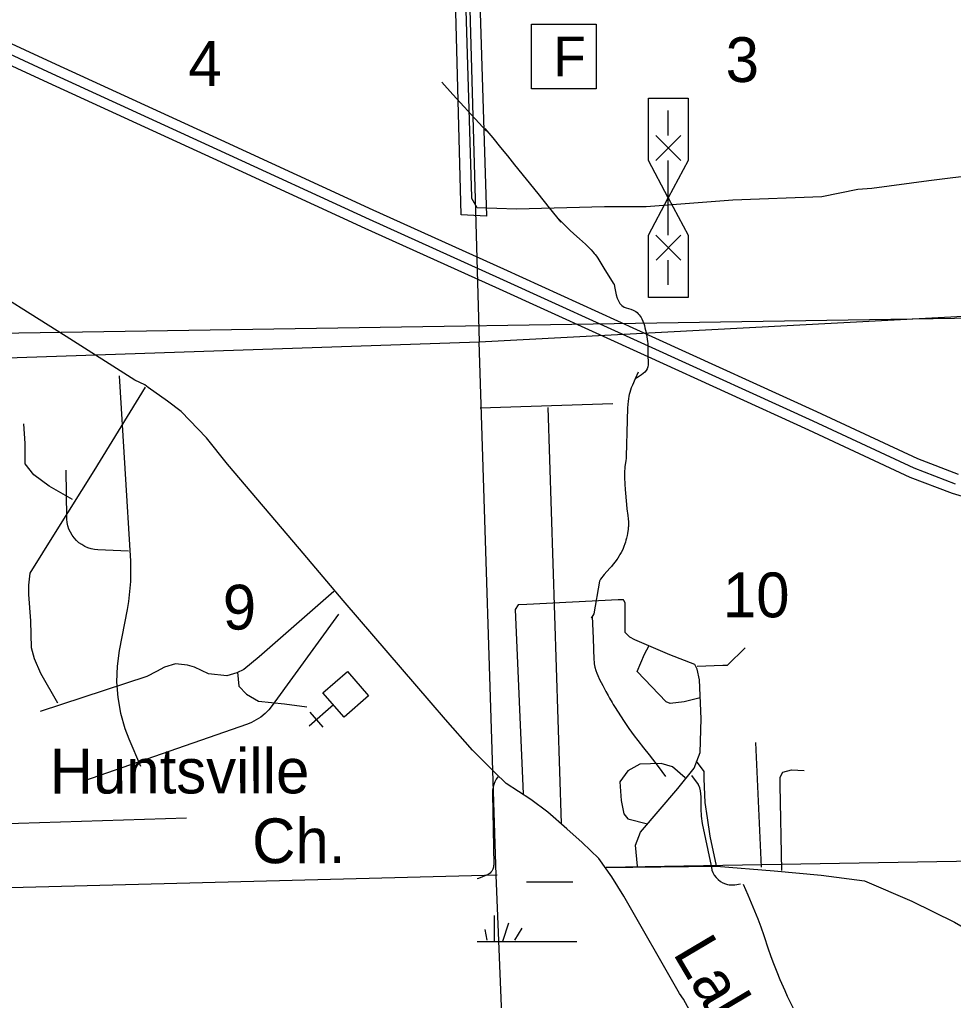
# Model space of a CAD drawing. Extents: x 2480962 to 2688785, y 277103 to 599240.
# Drawn here: x 2528937 to 2538319, y 452337 to 462187 of the extents above; entities that cross this region are included whole.
import ezdxf

# ---------------------------------------------------------------- set-up
doc = ezdxf.new("R2010")
doc.units = 0
for name, color, linetype in [('County Roads Related Text', 7, 'Continuous'), ('County Routes Highway Center Lines', 7, 'Continuous'), ('Culture', 7, 'Continuous'), ('Culture Text', 7, 'Continuous'), ('Divided_Highway', 7, 'Continuous'), ('Interstate Divided Highway Outline and Fill', 7, 'Continuous'), ('Interstate Highway Center Lines', 7, 'Continuous'), ('Level 31', 7, 'Continuous'), ('Local Roads Improved', 7, 'Continuous'), ('Local Roads Paved', 7, 'Continuous'), ('Local Roads Related Cells', 7, 'Continuous'), ('Local Roads Unimproved', 7, 'Continuous'), ('Narrow River Creek and Branch and Slough', 7, 'Continuous'), ('Section Lines', 7, 'Continuous'), ('Section Numbers', 7, 'Continuous'), ('Swamps', 7, 'Continuous')]:
    doc.layers.add(name, color=color, linetype=linetype)

msp = doc.modelspace()

# ---------------------------------------------------------------- linework, layer by layer
at = {"layer": 'County Routes Highway Center Lines'}
msp.add_lwpolyline([(2535968.493, 451687.718), (2535606.459, 452348.574), (2535566.233, 452406.04), (2535008.815, 453382.957), (2534888.137, 453578.341), (2534755.966, 453762.231), (2534589.315, 453923.135), (2534434.158, 454061.053), (2534244.521, 454227.704), (2534072.124, 454354.128), (2533825.021, 454515.032), (2533710.089, 454624.217), (2533485.973, 454848.334), (2533215.884, 455158.649), (2533072.22, 455325.299), (2532187.247, 456353.936), (2531750.508, 456871.128), (2531026.439, 457721.621), (2530813.816, 457985.963), (2530560.967, 458250.305), (2530423.049, 458353.744), (2530227.666, 458491.661), (2530193.186, 458520.394), (2530095.494, 458566.367), (2529405.906, 459003.107), (2528434.734, 459612.243)], dxfattribs=at)
at = {"layer": 'Culture'}
for p, q in [((2532091.487, 455303.964), (2531846.369, 455090.327)), ((2531987.571, 455080.743), (2531856.068, 455231.623))]:
    msp.add_line(p, q, dxfattribs=at)
for points in [[(2534080.549, 462142.137), (2534730.549, 462142.137), (2534730.549, 461492.137), (2534080.549, 461492.137)], [(2532198.257, 455181.461), (2531984.717, 455426.468), (2532229.723, 455640.006), (2532443.263, 455395)]]:
    msp.add_lwpolyline(points, close=True, dxfattribs=at)
at = {"layer": 'Divided_Highway'}
msp.add_line((2521075.087, 458914.627), (2560538.616, 459542.689), dxfattribs=at)
at = {"layer": 'Interstate Divided Highway Outline and Fill'}
for points in [[(2538370.135, 457619.76), (2537960.897, 457777.159), (2536947.169, 458248.104), (2535330.098, 458984.591), (2533801.248, 459680.978), (2532488.853, 460273.157), (2530960.453, 460977.341), (2529303.735, 461737.67), (2527742.999, 462458.01), (2526308.301, 463115.246), (2525087.263, 463613.301), (2524641.526, 463767.283), (2524116.191, 463912.76), (2522969.19, 464177.453), (2521280.303, 464553.65), (2519912.395, 464865.629), (2518232.087, 465265.703), (2516750.735, 465618.024)], [(2516705.801, 465423.132), (2518185.786, 465071.136), (2519866.996, 464670.848), (2521236.324, 464358.545), (2522924.962, 463982.403), (2524066.994, 463718.857), (2524582.129, 463576.204), (2525016.79, 463426.049), (2526228.85, 462931.656), (2527659.445, 462276.299), (2529220.119, 461555.988), (2530876.897, 460795.631), (2532405.877, 460091.179), (2533718.667, 459498.823), (2535247.198, 458802.581), (2536863.587, 458066.404), (2537882.777, 457592.922), (2538305.915, 457430.177), (2538721.59, 457307.92)]]:
    msp.add_lwpolyline(points, dxfattribs=at)
at = {"layer": 'Interstate Highway Center Lines'}
msp.add_lwpolyline([(2516728.268, 465520.578), (2518208.937, 465168.419), (2519889.695, 464768.239), (2521258.313, 464456.098), (2522947.076, 464079.928), (2524091.593, 463815.809), (2524611.827, 463671.744), (2525052.026, 463519.675), (2526268.575, 463023.451), (2527701.222, 462367.155), (2529261.927, 461646.829), (2530918.675, 460886.486), (2532447.365, 460182.168), (2533759.958, 459589.901), (2535288.648, 458893.586), (2536905.378, 458157.254), (2537921.837, 457685.041), (2538338.025, 457524.968)], dxfattribs=at)
at = {"layer": 'Level 31'}
msp.add_lwpolyline([(2533228.027, 465702.269), (2533458.244, 465702.269), (2533627.878, 460213.411), (2533373.427, 460225.528)], close=True, dxfattribs=at)
at = {"layer": 'Local Roads Improved'}
for p, q in [((2534897.992, 458327.541), (2533563.831, 458285.556)), ((2534382.439, 454112.772), (2534246.001, 458289.842)), ((2536391.255, 453675.454), (2536333.822, 454927.497)), ((2528017.499, 454088.973), (2530613.478, 454169.379))]:
    msp.add_line(p, q, dxfattribs=at)
for points in [[(2536101.919, 460374.296), (2535231.579, 460306.176), (2534814.922, 460306.176)], [(2535143.433, 453684.052), (2535123.747, 453894.402), (2535175.466, 454026.573), (2535548.993, 454463.313), (2535715.644, 454670.19), (2535773.11, 454825.347), (2535784.603, 455164.395), (2535767.363, 455555.162), (2535744.377, 455664.347), (2535721.39, 455710.32), (2535468.541, 455808.011), (2535118, 455957.422), (2535066.281, 455986.155), (2535020.308, 456032.128), (2535020.308, 456290.724), (2535020.308, 456330.95), (2535008.815, 456353.936), (2535003.069, 456359.683), (2534951.349, 456359.683), (2534031.898, 456313.71), (2533945.699, 456307.963), (2533916.966, 456261.991), (2533997.418, 454411.594)], [(2535623.699, 454572.498), (2535497.274, 454681.683), (2535382.343, 454716.162), (2535169.719, 454710.416), (2535049.041, 454641.457), (2534968.589, 454532.272), (2534980.082, 454342.635), (2535008.815, 454210.464), (2535049.041, 454158.745), (2535246.325, 454109.424)], [(2535939.76, 453687.526), (2535876.548, 453986.347), (2535847.815, 454170.238), (2535824.829, 454325.395), (2535813.336, 454561.005), (2535813.336, 454635.71), (2535738.63, 454739.149)]]:
    msp.add_lwpolyline(points, dxfattribs=at)
at = {"layer": 'Local Roads Paved'}
msp.add_line((2534819.42, 453672.293), (2535937.52, 453684.919), dxfattribs=at)
for points in [[(2533479.481, 460402.327), (2533329.911, 465380.851), (2533361.962, 465583.838), (2533597, 465615.889), (2536652.488, 465690.673), (2537592.639, 465712.041), (2537752.892, 465658.623), (2538906.713, 465028.295), (2539034.915, 464964.194), (2539141.75, 464964.194), (2539216.535, 464964.194), (2539857.547, 465348.801)], [(2542006.388, 461919.69), (2541580.073, 461919.69), (2541388.231, 461898.374), (2541334.941, 461866.401), (2541228.362, 461759.822), (2541004.547, 461376.138), (2540812.705, 461152.322), (2540652.837, 461024.428), (2540471.652, 460981.796), (2540024.021, 460864.559), (2539533.758, 460747.323), (2539000.864, 460651.402), (2538585.206, 460630.086), (2538073.628, 460566.138), (2537498.102, 460491.533), (2537359.549, 460480.875), (2536997.181, 460406.27), (2536101.919, 460374.296)], [(2529322.359, 455321.658), (2529150.234, 455621.282), (2529086.485, 455767.907), (2529054.61, 455876.281), (2529048.235, 456150.406), (2529029.11, 456411.78), (2529029.11, 456507.405), (2529041.86, 456628.529), (2529296.859, 457036.528), (2529685.733, 457654.902), (2530202.107, 458496.4)], [(2529468.984, 457368.028), (2529233.109, 457501.902), (2529080.11, 457616.652), (2528990.86, 457725.027), (2528990.86, 457929.026), (2528978.11, 458126.651)], [(2532095.477, 456443.655), (2531343.229, 455787.032), (2531190.23, 455659.532), (2531120.105, 455627.657), (2531018.105, 455595.782), (2530833.23, 455614.907), (2530692.981, 455685.032), (2530622.856, 455704.157), (2530501.731, 455716.907), (2530393.356, 455685.032), (2530310.482, 455640.407), (2530214.857, 455589.407), (2529143.859, 455238.783)], [(2531126.48, 455634.032), (2531139.23, 455493.782), (2531215.729, 455410.907), (2531336.854, 455340.783), (2531598.229, 455315.283), (2531821.353, 455283.408)], [(2535937.52, 453684.919), (2536517.116, 453636.297), (2536990.445, 453592.769), (2537424.794, 453537.373), (2537900.395, 453331.676), (2538330.01, 453122.61), (2538623.992, 452950.343)]]:
    msp.add_lwpolyline(points, dxfattribs=at)
at = {"layer": 'Local Roads Related Cells'}
for p, q in [((2535253.789, 460772.606), (2535253.789, 461397.606)), ((2535253.789, 461397.606), (2535653.789, 461397.606)), ((2535653.789, 461397.606), (2535653.789, 460772.606)), ((2535453.788, 461022.606), (2535453.788, 461272.606)), ((2535328.788, 461022.606), (2535578.788, 460772.606)), ((2535328.788, 460772.606), (2535578.788, 461022.606)), ((2535453.788, 460397.607), (2535253.789, 460772.606)), ((2535653.789, 460772.606), (2535453.788, 460397.607)), ((2535453.788, 460022.608), (2535453.788, 460772.606)), ((2535253.789, 460022.608), (2535453.788, 460397.607)), ((2535453.788, 460397.607), (2535653.789, 460022.608)), ((2535253.789, 459397.608), (2535253.789, 460022.608)), ((2535328.788, 460022.608), (2535578.788, 459772.608)), ((2535331.097, 459772.608), (2535581.097, 460022.608)), ((2535653.789, 460022.608), (2535653.789, 459397.608)), ((2535453.788, 459522.608), (2535453.788, 459772.608)), ((2535653.789, 459397.608), (2535253.789, 459397.608))]:
    msp.add_line(p, q, dxfattribs=at)
at = {"layer": 'Local Roads Unimproved'}
for points in [[(2534814.922, 460306.176), (2533928.189, 460284.808), (2533532.898, 460295.492), (2533479.481, 460391.644), (2533479.16, 460413.001)], [(2535773.11, 455377.018), (2535612.205, 455336.792), (2535474.288, 455319.553), (2535434.062, 455336.792), (2535140.986, 455641.361), (2535215.692, 455813.758), (2535261.664, 455899.957)], [(2535744.377, 455693.08), (2536002.973, 455704.573), (2536048.945, 455704.573), (2536227.089, 455876.97)], [(2536594.87, 453641.553), (2536577.63, 454497.793), (2536577.63, 454578.245), (2536606.363, 454629.964), (2536692.561, 454652.95), (2536818.986, 454647.203)]]:
    msp.add_lwpolyline(points, dxfattribs=at)
at = {"layer": 'Narrow River Creek and Branch and Slough'}
for p, q in [((2535756.93, 454505.383), (2535690.006, 454596.918)), ((2535783.022, 454265.016), (2535783.716, 454380.672)), ((2535888.358, 453689.565), (2535798.507, 454113.035))]:
    msp.add_line(p, q, dxfattribs=at)
for points in [[(2533177.48, 461558.838), (2533289.788, 461435.502), (2533402.096, 461312.166), (2533514.403, 461188.83), (2533626.711, 461065.493)], [(2533612.431, 461093.709), (2533691.265, 460999.055), (2533769.68, 460904.056), (2533839.713, 460817.311), (2533908.871, 460729.875)], [(2533908.871, 460729.875), (2534025.377, 460585.755), (2534141.883, 460441.634), (2534258.388, 460297.513), (2534374.894, 460153.391)], [(2534331.358, 460207.261), (2534359.028, 460178.08), (2534401.091, 460134.912), (2534443.765, 460092.358), (2534465.314, 460071.683), (2534503.982, 460036.551), (2534562.908, 459984.807), (2534592.142, 459958.631), (2534620.825, 459931.8), (2534654.501, 459898.985), (2534679.157, 459873.742), (2534696.974, 459854.244), (2534709.815, 459839.215), (2534719.092, 459827.675), (2534732.351, 459809.882), (2534744.706, 459791.438), (2534818.087, 459673.98), (2534891.305, 459556.471), (2534901.003, 459541.046), (2534910.7, 459525.62)], [(2535151.025, 458644.838), (2535122.335, 458579.915), (2535093.646, 458514.993), (2535082.613, 458487.993), (2535074.159, 458463.836), (2535067.663, 458442.354), (2535062.658, 458423.333), (2535058.792, 458406.546), (2535053.157, 458376.918), (2535049.86, 458354.547), (2535046.377, 458320.874), (2535044.606, 458287.211), (2535041.38, 458163.131), (2535038.182, 458039.053), (2535034.923, 457920.247), (2535031.581, 457801.447), (2535030.298, 457779.56), (2535028.294, 457760.45), (2535018.649, 457693.732), (2535016.485, 457677.063), (2535014.128, 457652.039), (2535013.508, 457639.512), (2535013.358, 457626.973), (2535014.158, 457588.123), (2535017.442, 457520.056), (2535021.075, 457468.978), (2535034.405, 457315.956), (2535038.792, 457272.477), (2535046.519, 457207.296), (2535050.147, 457174.709), (2535053.16, 457142.117), (2535054.032, 457124.947), (2535054.035, 457109.917), (2535053.508, 457096.762), (2535052.677, 457085.249), (2535050.479, 457065.1), (2535048.287, 457049.988), (2535044.281, 457027.323), (2535039.603, 457004.667), (2535033.8, 456979.471), (2535028.213, 456957.694), (2535022.868, 456938.856), (2535017.795, 456922.545), (2535007.914, 456894.413), (2534999.565, 456873.673), (2534992.722, 456858.331), (2534981.434, 456835.671), (2534968.816, 456813.456), (2534960.98, 456800.813), (2534946.852, 456779.273), (2534935.932, 456763.505), (2534919.081, 456740.277), (2534901.727, 456717.304), (2534884.316, 456695.751), (2534868.362, 456677.427), (2534811.408, 456614.252), (2534797.863, 456598.003), (2534788.124, 456585.529), (2534774.38, 456566.218), (2534761.914, 456546.016), (2534704.818, 456219.65), (2534679.597, 456175.157)], [(2534690.225, 456193.906), (2534698.296, 455976.301), (2534706.366, 455758.697), (2534707.832, 455737.437), (2534710.369, 455717.706), (2534713.696, 455699.374), (2534717.588, 455682.327), (2534726.705, 455650.707), (2534736.391, 455623.383), (2534745.97, 455599.716), (2534764.706, 455558.783), (2534795.835, 455498.368), (2534827.96, 455438.855), (2534848.87, 455400.202), (2534864.781, 455371.569), (2534889.32, 455329.147), (2534902.005, 455308.156), (2534915.039, 455287.302), (2535009.56, 455139.002), (2535058.527, 455066.145), (2535083.936, 455030.355), (2535110.149, 454995.111), (2535147.721, 454946.739), (2535204.817, 454874.813), (2535261.324, 454802.44), (2535350.886, 454684.898), (2535427.449, 454584.416)], [(2535783.716, 454380.672), (2535782.283, 454411.565), (2535777.628, 454442.139), (2535769.803, 454472.058), (2535758.894, 454500.996), (2535756.93, 454505.383)], [(2535798.507, 454113.035), (2535786.881, 454186.612), (2535783.009, 454261.002), (2535783.022, 454265.016)], [(2536205.049, 453505.187), (2536252.056, 453398.385), (2536320.055, 453237.441), (2536352.609, 453156.409), (2536384.005, 453074.862), (2536415.247, 452987.224), (2536459.426, 452854.857), (2536482.058, 452788.862), (2536506.127, 452723.363), (2536545.705, 452622.526), (2536576.48, 452547.36), (2536624.884, 452435.568), (2536650.279, 452380.186), (2536676.587, 452325.197), (2536709.781, 452257.958), (2536760.638, 452157.737), (2536813.147, 452058.387), (2536856.731, 451978.294), (2537262.933, 451187.541)]]:
    msp.add_lwpolyline(points, dxfattribs=at)
for points in [[(2534910.7, 459525.62), (2535009.806, 459300.324), (2535099.815, 459270.302), (2535189.824, 459180.236), (2535219.827, 459090.171), (2535249.83, 458910.039), (2535249.83, 458789.951), (2535249.83, 458699.886), (2535122.335, 458579.915)], [(2535888.358, 453689.565), (2535888.71, 453673.424), (2536029.908, 453506.091), (2536179.923, 453506.091)]]:
    msp.add_spline(points, degree=3, dxfattribs=at)
at = {"layer": 'Section Lines'}
for p, q in [((2533405.318, 464314.703), (2533555.241, 458950.244)), ((2533555.229, 458950.613), (2538867.356, 459234.171)), ((2528543.969, 458779.636), (2533555.241, 458950.244)), ((2533724.437, 453594.548), (2533555.241, 458950.244)), ((2539288.402, 453748.9), (2534829.13, 453671.512)), ((2533735.034, 453594.883), (2528657.366, 453463.441)), ((2533938.724, 448244.258), (2533724.436, 453594.609))]:
    msp.add_line(p, q, dxfattribs=at)
at = {"layer": 'Swamps'}
for p, q in [((2529938.191, 458610.751), (2530049.982, 456747.119)), ((2529409.889, 457186.077), (2529404.358, 457662.21)), ((2530029.139, 456848.613), (2529722.825, 456862.456)), ((2530018.16, 456262.998), (2529938.374, 455850.782)), ((2532139.769, 456214.724), (2531475.194, 455297.638)), ((2531225.687, 455112.13), (2529577.269, 454538.409)), ((2530034.96, 454962.28), (2530152.655, 454689.815)), ((2533740.978, 454583.59), (2533725.734, 454558.035)), ((2533686.985, 454412.354), (2533699.8, 453698.795)), ((2533628.291, 453592.785), (2533547.087, 453561.667)), ((2533849.255, 453110.95), (2533788.846, 452929.712)), ((2533982.16, 453062.622), (2533909.668, 452941.796))]:
    msp.add_line(p, q, dxfattribs=at)
for points in [[(2529722.825, 456862.456), (2529688.681, 456865.796), (2529655.073, 456872.688), (2529622.37, 456883.054), (2529590.929, 456896.782), (2529561.096, 456913.722), (2529533.197, 456933.688), (2529507.537, 456956.46), (2529484.399, 456981.79), (2529464.035, 457009.4), (2529446.667, 457038.987), (2529432.489, 457070.227), (2529421.653, 457102.779), (2529414.28, 457136.285), (2529410.448, 457170.378), (2529409.889, 457186.077)], [(2530049.982, 456747.119), (2530051.514, 456544.356), (2530031.843, 456342.543), (2530018.16, 456262.998)], [(2529938.374, 455850.782), (2529916.433, 455693.761), (2529911.025, 455535.306), (2529922.21, 455377.155), (2529949.864, 455221.038), (2529993.686, 455068.669), (2530034.96, 454962.28)], [(2531475.194, 455297.638), (2531441.08, 455255.402), (2531402.736, 455216.964), (2531360.586, 455182.745), (2531315.089, 455153.12), (2531266.746, 455128.411), (2531225.687, 455112.13)], [(2533725.734, 454558.035), (2533712.314, 454532.602), (2533701.626, 454505.907), (2533693.788, 454478.239), (2533688.884, 454449.905), (2533686.969, 454421.212), (2533686.985, 454412.354)], [(2533699.8, 453698.795), (2533699.399, 453687.143), (2533697.782, 453675.596), (2533694.967, 453664.283), (2533690.985, 453653.325), (2533685.881, 453642.844), (2533679.707, 453632.953), (2533672.534, 453623.762), (2533664.439, 453615.372), (2533655.512, 453607.873), (2533645.85, 453601.348), (2533635.559, 453595.87), (2533628.291, 453592.785)], [(2533547.087, 453561.667), (2533535.438, 453556.698)], [(2534029.782, 453527.108), (2534494.655, 453527.116)], [(2533704.267, 453188.039), (2533704.27, 452929.711)], [(2533611.689, 453047.246), (2533631.776, 452941.791)], [(2533534.401, 452929.708), (2534032.952, 452929.716)], [(2534032.952, 452929.716), (2534535.298, 452929.725)]]:
    msp.add_lwpolyline(points, dxfattribs=at)

# ---------------------------------------------------------------- texts
at = {"layer": 'County Roads Related Text'}
msp.add_text('Lake', height=450, rotation=300.6508944, dxfattribs=at).set_placement((2535494.312, 452811.338))
at = {"layer": 'Culture'}
msp.add_text('F', height=400, dxfattribs=at).set_placement((2534298.462, 461617.137))
at = {"layer": 'Culture Text'}
for s, rotation, p in [('Huntsville', 0.0515806, (2529239.69, 454413.952)), ('Ch.', 0.0515889, (2531273.134, 453714.226))]:
    msp.add_text(s, height=450, rotation=rotation, dxfattribs=at).set_placement(p)
at = {"layer": 'Section Numbers'}
for s, rotation, p in [('4', 359.9794472, (2530632.753, 461521.573)), ('3', 359.9794472, (2536030.983, 461560.111)), ('10', 359.9794583, (2536003.003, 456184.389)), ('9', 359.9794583, (2530978.159, 456060.999))]:
    msp.add_text(s, height=450, rotation=rotation, dxfattribs=at).set_placement(p)

doc.saveas('drawing.dxf')
